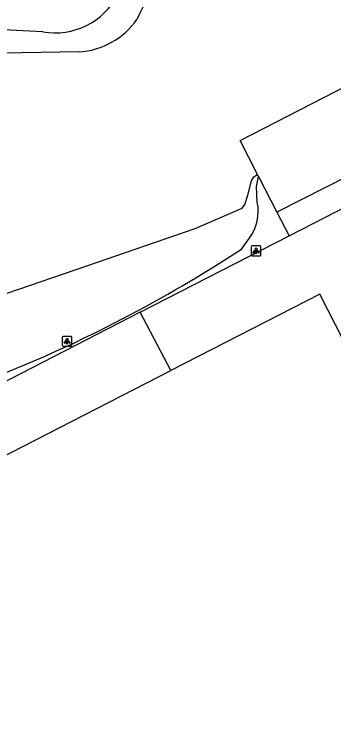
# Model space of a CAD drawing. Extents: x 158838 to 160074, y 386376 to 387776.
# Drawn here: x 159286.5 to 159318.9, y 387348.8 to 387419.8 of the extents above; entities that cross this region are included whole.
import ezdxf

# ---------------------------------------------------------------- set-up
doc = ezdxf.new("R2010")
doc.units = 0
for name, color, linetype in [('IMGEO_Groenvoorziening', 7, 'Continuous'), ('IMGEO_Lichtpunt', 7, 'Continuous'), ('IMGEO_Meer_plas_ven_vijver', 7, 'Continuous'), ('IMGEO_Pand', 7, 'Continuous'), ('IMGEO_Voetpad_op_trap', 7, 'Continuous'), ('IMGEO_Voetpad_open', 7, 'Continuous')]:
    doc.layers.add(name, color=color, linetype=linetype)

msp = doc.modelspace()

# ---------------------------------------------------------------- linework, layer by layer
at = {"layer": 'IMGEO_Groenvoorziening'}
for points in [[(159289.393, 387418.045), (159279.31, 387418.531), (159269.249, 387418.52)], [(159311.114, 387400.81), (159311.028, 387402.392), (159311.251, 387403.411)], [(159309.517, 387396.058), (159310.305, 387397.131)]]:
    msp.add_lwpolyline(points, dxfattribs=at)
for centre, radius, start, end in [((159290.635, 387425.113), 7.176, 260.03049, 332.80468), ((159306.697, 387399.853), 4.52, 322.97037, 12.22609), ((159233.401, 387512.245), 138.899, 291.68548, 303.22947)]:
    msp.add_arc(centre, radius, start, end, dxfattribs=at)
at = {"layer": 'IMGEO_Lichtpunt'}
for p, q in [((159310.496, 387396.292), (159310.496, 387395.485)), ((159310.496, 387396.292), (159310.496, 387395.485)), ((159311.398, 387396.387), (159310.59, 387396.387)), ((159311.398, 387396.387), (159310.59, 387396.387)), ((159311.492, 387395.485), (159311.492, 387396.292)), ((159311.492, 387395.485), (159311.492, 387396.292)), ((159310.59, 387395.391), (159311.398, 387395.391)), ((159310.59, 387395.391), (159311.398, 387395.391)), ((159291.36, 387387.136), (159291.36, 387386.329)), ((159291.36, 387387.136), (159291.36, 387386.329)), ((159292.262, 387387.231), (159291.454, 387387.231)), ((159292.262, 387387.231), (159291.454, 387387.231)), ((159292.356, 387386.329), (159292.356, 387387.136)), ((159292.356, 387386.329), (159292.356, 387387.136)), ((159291.454, 387386.235), (159292.262, 387386.235)), ((159291.454, 387386.235), (159292.262, 387386.235))]:
    msp.add_line(p, q, dxfattribs=at)
for points in [[(159310.87, 387395.956), (159310.909, 387395.928), (159310.721, 387395.666), (159310.683, 387395.693), (159310.87, 387395.956)], [(159310.972, 387395.908), (159311.019, 387395.908), (159311.019, 387395.586), (159310.972, 387395.586), (159310.972, 387395.908)], [(159311.082, 387395.928), (159311.12, 387395.955), (159311.307, 387395.693), (159311.268, 387395.665), (159311.082, 387395.928)], [(159291.734, 387386.8), (159291.773, 387386.772), (159291.585, 387386.51), (159291.547, 387386.537), (159291.734, 387386.8)], [(159291.836, 387386.752), (159291.883, 387386.752), (159291.883, 387386.43), (159291.836, 387386.43), (159291.836, 387386.752)], [(159291.946, 387386.772), (159291.984, 387386.799), (159292.171, 387386.537), (159292.132, 387386.509), (159291.946, 387386.772)]]:
    msp.add_lwpolyline(points, dxfattribs=at)
for centre in [(159310.995, 387396.09), (159291.859, 387386.934)]:
    msp.add_circle(centre, 0.0994, dxfattribs=at)
for centre, start, end in [((159310.59, 387396.292), 90, 180), ((159310.59, 387396.292), 90, 180), ((159311.398, 387396.292), 0, 90), ((159311.398, 387396.292), 0, 90), ((159310.59, 387395.485), 180, 270), ((159310.59, 387395.485), 180, 270), ((159311.398, 387395.485), 270, 0), ((159311.398, 387395.485), 270, 360), ((159291.454, 387387.136), 90, 180), ((159291.454, 387387.136), 90, 180), ((159292.262, 387387.136), 0, 90), ((159292.262, 387387.136), 0, 90), ((159291.454, 387386.329), 180, 270), ((159291.454, 387386.329), 180, 270), ((159292.262, 387386.329), 270, 0), ((159292.262, 387386.329), 270, 360)]:
    msp.add_arc(centre, 0.0946, start, end, dxfattribs=at)
at = {"layer": 'IMGEO_Meer_plas_ven_vijver'}
for points in [[(159293.062, 387416.008), (159271.789, 387415.638)], [(159254.93, 387377.497), (159259.037, 387379.386), (159261.665, 387381.029), (159263.678, 387382.548), (159265.854, 387383.493), (159272.548, 387385.875), (159276.45, 387387.599), (159279.119, 387389.201), (159281.132, 387390.022), (159293.863, 387394.376), (159304.828, 387398.154), (159309.592, 387400.207), (159309.858, 387400.577), (159310.166, 387401.501), (159310.516, 387402.979), (159310.762, 387403.369), (159310.972, 387403.493), (159311.146, 387403.615)]]:
    msp.add_lwpolyline(points, dxfattribs=at)
for centre, radius, start, end in [((159326.924, 387406.829), 30.64, 136.87575, 155.99705), ((159292.575, 387423.77), 7.777, 273.59201, 324.85631)]:
    msp.add_arc(centre, radius, start, end, dxfattribs=at)
at = {"layer": 'IMGEO_Pand'}
for points in [[(159351.675, 387320.135), (159355.154, 387321.921), (159340.458, 387350.536), (159339.525, 387350.057), (159338.947, 387349.76), (159333.11, 387360.926), (159333.694, 387361.212), (159335.141, 387361.922), (159326.913, 387377.989), (159326.002, 387377.465), (159324.943, 387376.856), (159323.05, 387380.554), (159317.449, 387391.492), (159302.358, 387383.765)], [(159319.456, 387304.467), (159299.492, 387294.214), (159263.675, 387363.957), (159302.358, 387383.765)]]:
    msp.add_lwpolyline(points, dxfattribs=at)
at = {"layer": 'IMGEO_Voetpad_op_trap'}
msp.add_lwpolyline([(159313.113, 387399.791), (159314.335, 387397.415)], dxfattribs=at)
at = {"layer": 'IMGEO_Voetpad_open'}
for points in [[(159311.146, 387403.615), (159309.385, 387407.038), (159323.824, 387414.468), (159326.126, 387409.927)], [(159327.553, 387407.113), (159313.113, 387399.791)], [(159314.335, 387397.415), (159328.725, 387404.801)], [(159311.251, 387403.411), (159311.146, 387403.615)], [(159311.251, 387403.411), (159313.113, 387399.791)], [(159299.244, 387389.67), (159314.335, 387397.415)], [(159299.244, 387389.67), (159256.517, 387367.694)], [(159302.358, 387383.765), (159299.244, 387389.67)]]:
    msp.add_lwpolyline(points, dxfattribs=at)

doc.saveas('drawing.dxf')
